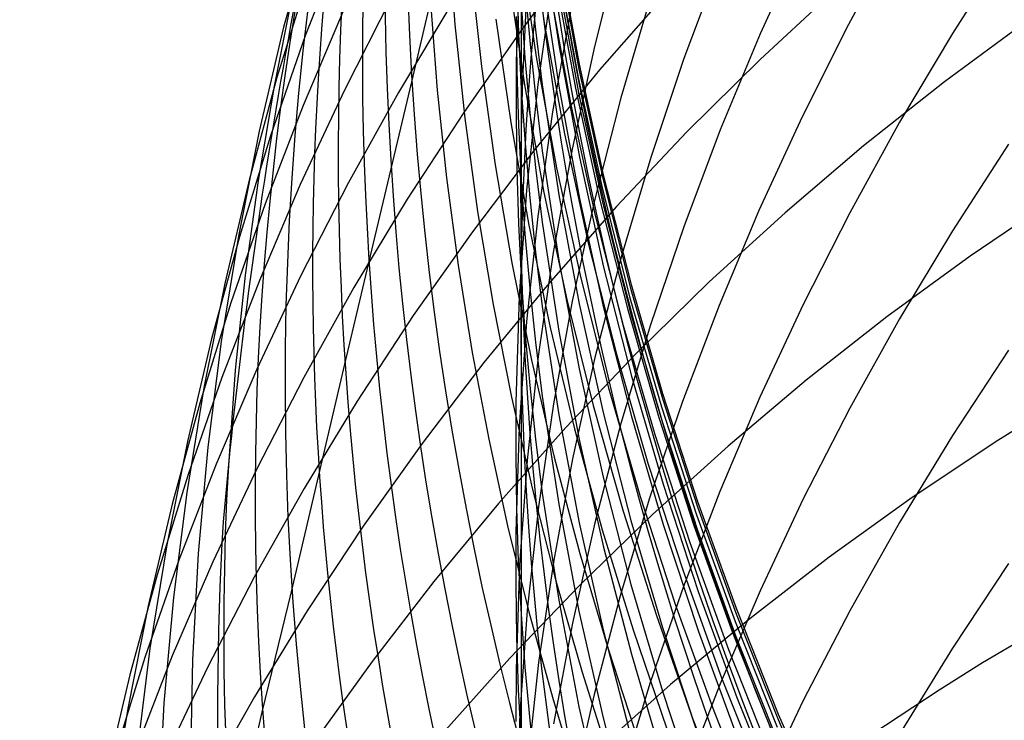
# Model space of a CAD drawing. Extents: x -383 to 1849, y -1185 to -529.
# Tile 820 of 870: x 1814.87 to 1819.11, y -933.6 to -930.58. Entities that reach past the tile are written whole.
import ezdxf

# ---------------------------------------------------------------- set-up
doc = ezdxf.new("R2010")
doc.units = 0
doc.layers.add('PREDEFINITO', color=7, linetype='CONTINUOUS')

msp = doc.modelspace()

# ---------------------------------------------------------------- linework, layer by layer
at = {"layer": 'PREDEFINITO'}
for p, q in [((1817.055553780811, -930.1158371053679, 568.55357992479), (1817.126491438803, -930.5976129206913, 568.5740808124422)), ((1816.124860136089, -930.1713665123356, 542.7247054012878), (1816.004298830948, -930.6168103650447, 542.8902441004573)), ((1816.261429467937, -930.2271989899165, 538.9411906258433), (1816.097415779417, -930.6537084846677, 539.124082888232)), ((1816.710666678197, -930.1999399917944, 560.2822846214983), (1816.741522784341, -930.6047282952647, 560.3391063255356)), ((1817.11932123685, -930.2231917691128, 583.6445983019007), (1817.190514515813, -930.7015153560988, 583.5821602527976)), ((1818.243774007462, -930.2365638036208, 613.409076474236), (1818.057354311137, -930.6453027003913, 613.2076910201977)), ((1818.6516844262, -930.212014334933, 615.5177389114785), (1818.437735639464, -930.6049786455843, 615.3137439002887)), ((1817.020787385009, -930.2630142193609, 566.9185889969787), (1817.091972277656, -930.7441124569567, 566.9482159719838)), ((1817.30495634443, -930.2610954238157, 530.8487973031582), (1817.036177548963, -930.6188494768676, 531.0527851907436)), ((1817.455454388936, -930.259626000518, 607.3390444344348), (1817.343217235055, -930.6999531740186, 607.1551931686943)), ((1819.126158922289, -930.2667002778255, 617.6267795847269), (1818.884924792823, -930.6435594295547, 617.4210443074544)), ((1817.021609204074, -930.2966477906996, 597.835549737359), (1817.006492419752, -930.7632215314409, 597.6944508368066)), ((1817.188604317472, -930.3176190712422, 575.1440511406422), (1817.276309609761, -930.7974370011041, 575.1354808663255)), ((1817.188926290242, -930.2968380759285, 576.8049190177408), (1817.276648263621, -930.7762385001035, 576.7847881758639)), ((1816.810225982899, -930.3616010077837, 561.9721228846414), (1816.855932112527, -930.786802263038, 562.0231698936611)), ((1817.1850037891, -930.3535607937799, 573.4605543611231), (1817.272427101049, -930.8332021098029, 573.4541081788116)), ((1817.885733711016, -930.329736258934, 611.3094484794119), (1817.728181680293, -930.7519250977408, 611.1123014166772)), ((1816.110921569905, -930.3942897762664, 540.927420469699), (1815.97558785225, -930.8331517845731, 541.1022246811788)), ((1816.973624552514, -930.3998201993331, 565.2830035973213), (1817.041524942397, -930.8655481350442, 565.3206274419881)), ((1817.064482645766, -930.3902024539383, 588.8563634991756), (1817.089284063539, -930.628038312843, 588.810089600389)), ((1817.119482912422, -930.403275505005, 585.3626704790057), (1817.190709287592, -930.8803259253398, 585.2910328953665)), ((1817.173672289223, -930.4001427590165, 571.8301792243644), (1817.261278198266, -930.8797975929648, 571.8321362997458)), ((1817.00873092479, -930.4111415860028, 594.1708533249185), (1817.016134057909, -930.6468190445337, 594.1097285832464)), ((1817.04386150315, -930.439151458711, 590.6034135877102), (1817.064372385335, -930.6763617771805, 590.5520811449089)), ((1817.163291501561, -930.4098900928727, 603.4082132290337), (1817.098974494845, -930.8640217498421, 603.240251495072)), ((1817.188979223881, -930.4299640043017, 580.1207662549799), (1817.276440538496, -930.9075839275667, 580.0759123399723)), ((1816.044028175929, -930.4660769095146, 544.6810678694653), (1815.963155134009, -930.8708392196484, 544.820100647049)), ((1816.470530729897, -930.4863232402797, 535.1121575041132), (1816.266342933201, -930.8878224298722, 535.3092456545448)), ((1817.154289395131, -930.4712903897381, 570.2019575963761), (1817.242128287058, -930.9512777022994, 570.2133238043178)), ((1817.657542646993, -930.4658579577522, 528.8102300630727), (1817.365087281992, -930.8014393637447, 529.0157123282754)), ((1817.584278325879, -930.4877803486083, 609.2232353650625), (1817.456699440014, -930.9215362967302, 609.031673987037)), ((1818.384126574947, -930.4532587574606, 526.5699455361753), (1818.057015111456, -930.75549584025, 526.7716049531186)), ((1816.729062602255, -930.5143790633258, 533.087305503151), (1816.498621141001, -930.8986459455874, 533.2896170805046)), ((1816.556791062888, -930.8527572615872, 557.0283937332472), (1816.636980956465, -930.5088304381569, 558.651628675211)), ((1816.636980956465, -930.5088304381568, 558.651628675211), (1816.665896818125, -930.8877533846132, 558.712317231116)), ((1817.027530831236, -930.5129331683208, 592.3568913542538), (1817.043812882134, -930.7494220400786, 592.3006454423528)), ((1817.027530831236, -930.5129331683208, 592.3568913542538), (1817.027894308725, -930.8823180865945, 594.0487256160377)), ((1817.243501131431, -930.5332818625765, 605.2792499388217), (1817.163122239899, -930.9820531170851, 605.1027891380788)), ((1816.265256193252, -930.5372107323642, 537.1263971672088), (1816.087785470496, -930.9548329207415, 537.317453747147)), ((1817.005385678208, -930.5703839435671, 595.9320764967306), (1817.008488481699, -930.8049630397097, 595.8662673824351)), ((1816.004298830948, -930.6168103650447, 542.8902441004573), (1815.899078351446, -931.0656391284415, 543.0558390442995)), ((1816.741522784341, -930.6047282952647, 560.3391063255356), (1816.78460830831, -931.0085635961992, 560.3954910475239)), ((1817.036177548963, -930.6188494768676, 531.0527851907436), (1816.780143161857, -930.9847623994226, 531.2594179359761)), ((1816.918847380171, -930.5830064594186, 563.6523992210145), (1816.982331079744, -931.0277218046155, 563.6968735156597)), ((1817.126491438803, -930.5976129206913, 568.5740808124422), (1817.214071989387, -931.0769554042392, 568.5944557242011)), ((1818.437735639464, -930.6049786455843, 615.3137439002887), (1818.237625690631, -931.003699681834, 615.1070810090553)), ((1819.210742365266, -930.5861305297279, 524.3402687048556), (1818.850886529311, -930.85176498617, 524.5349777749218)), ((1816.097415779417, -930.6537084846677, 539.124082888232), (1815.94801162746, -931.0849261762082, 539.307607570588)), ((1817.016134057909, -930.6468190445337, 594.1097285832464), (1817.027894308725, -930.8823180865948, 594.0487256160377)), ((1817.089284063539, -930.628038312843, 588.810089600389), (1817.118359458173, -930.8654596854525, 588.7639699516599)), ((1818.057354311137, -930.6453027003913, 613.2076910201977), (1817.885261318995, -931.0589585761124, 613.0041927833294)), ((1818.884924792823, -930.6435594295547, 617.4210443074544), (1818.657040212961, -931.0269878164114, 617.2120561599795)), ((1817.064372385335, -930.6763617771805, 590.5520811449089), (1817.089194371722, -930.913215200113, 590.5009002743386)), ((1817.190514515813, -930.7015153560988, 583.5821602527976), (1817.278375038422, -931.1774772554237, 583.5203176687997)), ((1817.343217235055, -930.6999531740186, 607.1551931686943), (1817.246569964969, -931.1430842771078, 606.9704690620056)), ((1817.091972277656, -930.7441124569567, 566.9482159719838), (1817.179777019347, -931.2228007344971, 566.9775930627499)), ((1816.855932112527, -930.786802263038, 562.0231698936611), (1816.914935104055, -931.2105636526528, 562.0737725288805)), ((1817.006492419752, -930.7632215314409, 597.6944508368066), (1817.005312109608, -930.9965394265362, 597.6240046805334)), ((1817.043812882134, -930.7494220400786, 592.3006454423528), (1817.06445257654, -930.985630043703, 592.2445425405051)), ((1817.276648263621, -930.7762385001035, 576.7847881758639), (1817.380682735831, -931.2528246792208, 576.7650589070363)), ((1817.728181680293, -930.7519250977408, 611.1123014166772), (1817.585452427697, -931.1781771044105, 610.9135600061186)), ((1818.057015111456, -930.75549584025, 526.7716049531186), (1817.741538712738, -931.0678985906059, 526.9773783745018)), ((1815.97558785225, -930.8331517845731, 541.1022246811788), (1815.855342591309, -931.2758196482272, 541.2772560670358)), ((1817.008488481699, -930.8049630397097, 595.8662673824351), (1817.01591512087, -931.0394223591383, 595.8005670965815)), ((1817.365087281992, -930.8014393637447, 529.0157123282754), (1817.084947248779, -931.145979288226, 529.2244251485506)), ((1817.272427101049, -930.8332021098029, 573.4541081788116), (1817.376191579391, -931.3099621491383, 573.447915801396)), ((1817.276309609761, -930.7974370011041, 575.1354808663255), (1817.380331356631, -931.2744298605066, 575.1272285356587)), ((1815.963155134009, -930.8708392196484, 544.820100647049), (1815.894767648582, -931.2775577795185, 544.9589175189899)), ((1816.371370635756, -931.6327013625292, 553.8045289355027), (1816.556791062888, -930.8527572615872, 557.0283937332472)), ((1817.041524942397, -930.8655481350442, 565.3206274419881), (1817.125051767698, -931.3291031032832, 565.3579082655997)), ((1817.098974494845, -930.8640217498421, 603.240251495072), (1817.050977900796, -931.319625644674, 603.0720426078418)), ((1817.118359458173, -930.8654596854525, 588.7639699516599), (1817.189181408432, -931.3388345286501, 588.6722349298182)), ((1818.850886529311, -930.85176498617, 524.5349777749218), (1818.501958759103, -931.1287605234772, 524.7347566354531)), ((1816.266342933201, -930.8878224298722, 535.3092456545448), (1816.076078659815, -931.2953597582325, 535.5076794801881)), ((1816.498621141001, -930.8986459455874, 533.2896170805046), (1816.281631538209, -931.2897965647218, 533.4937818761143)), ((1816.665896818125, -930.8877533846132, 558.712317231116), (1816.705599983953, -931.2658639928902, 558.7725564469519)), ((1817.027894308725, -930.8823180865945, 594.0487256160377), (1817.027653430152, -931.6959095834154, 597.4132996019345)), ((1817.027894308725, -930.8823180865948, 594.0487256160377), (1817.044031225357, -931.1175799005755, 593.9878600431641)), ((1817.089194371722, -930.913215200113, 590.5009002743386), (1817.118289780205, -931.1496558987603, 590.4498825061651)), ((1817.190709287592, -930.8803259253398, 585.2910328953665), (1817.278605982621, -931.3550284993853, 585.2200382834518)), ((1817.261278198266, -930.8797975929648, 571.8321362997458), (1817.36520898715, -931.3565825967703, 571.8342191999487)), ((1817.276440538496, -930.9075839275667, 580.0759123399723), (1817.380241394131, -931.382356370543, 580.0316115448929)), ((1816.087785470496, -930.9548329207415, 537.317453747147), (1815.924690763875, -931.3776050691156, 537.5093779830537)), ((1817.242128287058, -930.9512777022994, 570.2133238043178), (1817.346334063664, -931.428429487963, 570.224682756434)), ((1817.456699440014, -930.9215362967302, 609.031673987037), (1817.344444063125, -931.358490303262, 608.8389979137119)), ((1816.780143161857, -930.9847623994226, 531.2594179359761), (1816.537088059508, -931.3583965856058, 531.4684558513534)), ((1817.005312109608, -930.9965394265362, 597.6240046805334), (1817.008424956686, -931.229799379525, 597.5536518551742)), ((1817.06445257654, -930.985630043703, 592.2445425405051), (1817.089411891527, -931.2215010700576, 592.1885953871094)), ((1817.163122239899, -930.9820531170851, 605.1027891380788), (1817.098819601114, -931.4327495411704, 604.925869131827)), ((1816.78460830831, -931.0085635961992, 560.3954910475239), (1816.839743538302, -931.4111741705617, 560.4514044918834)), ((1816.982331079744, -931.0277218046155, 563.6968735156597), (1817.060131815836, -931.4704636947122, 563.7409256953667)), ((1817.01591512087, -931.0394223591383, 595.8005670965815), (1817.027696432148, -931.2737025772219, 595.7349928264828)), ((1818.237625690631, -931.003699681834, 615.1070810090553), (1818.051600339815, -931.407743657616, 614.8979757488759)), ((1818.657040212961, -931.0269878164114, 617.2120561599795), (1818.442751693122, -931.4165518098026, 617.0000511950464)), ((1815.899078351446, -931.0656391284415, 543.0558390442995), (1815.809438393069, -931.5173945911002, 543.2213114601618)), ((1815.94801162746, -931.0849261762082, 539.307607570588), (1815.813456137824, -931.5203963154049, 539.4915638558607)), ((1817.214071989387, -931.0769554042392, 568.5944557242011), (1817.317993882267, -931.5534088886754, 568.6146856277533)), ((1817.741538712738, -931.0678985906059, 526.9773783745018), (1817.437929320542, -931.390043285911, 527.1870098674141)), ((1817.885261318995, -931.0589585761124, 613.0041927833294), (1817.727742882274, -931.4770897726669, 612.7988001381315)), ((1817.044031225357, -931.1175799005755, 593.9878600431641), (1817.064518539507, -931.352548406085, 593.9271459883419)), ((1818.501958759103, -931.1287605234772, 524.7347566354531), (1818.164191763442, -931.4166969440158, 524.9393388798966)), ((1819.126888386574, -931.1213979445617, 619.321210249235), (1818.885611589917, -931.4941958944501, 619.1080352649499)), ((1817.084947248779, -931.145979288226, 529.2244251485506), (1816.817355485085, -931.4990487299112, 529.4361217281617)), ((1817.118289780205, -931.1496558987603, 590.4498825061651), (1817.189150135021, -931.6210758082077, 590.3483823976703)), ((1817.246569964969, -931.1430842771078, 606.9704690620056), (1817.165761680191, -931.5885683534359, 606.7850628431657)), ((1816.914935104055, -931.2105636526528, 562.0737725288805), (1816.987026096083, -931.6325718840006, 562.1238967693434)), ((1817.278375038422, -931.1774772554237, 583.5203176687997), (1817.382598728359, -931.6506230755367, 583.4591259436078)), ((1817.585452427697, -931.1781771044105, 610.9135600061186), (1817.457793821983, -931.608045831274, 610.71343424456)), ((1817.008424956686, -931.229799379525, 597.5536518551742), (1817.015861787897, -931.4629424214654, 597.4834107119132)), ((1817.089411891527, -931.2215010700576, 592.1885953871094), (1817.118652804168, -931.4569790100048, 592.1328167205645)), ((1817.179777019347, -931.2228007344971, 566.9775930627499), (1817.283901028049, -931.6986228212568, 567.0066935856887)), ((1817.380682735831, -931.2528246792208, 576.7650589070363), (1817.500729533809, -931.7261372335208, 576.7457468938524)), ((1815.855342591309, -931.2758196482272, 541.2772560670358), (1815.750425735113, -931.7218347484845, 541.4523240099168)), ((1815.894767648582, -931.2775577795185, 544.9589175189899), (1815.839033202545, -931.6859054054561, 545.0973990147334)), ((1816.076078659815, -931.2953597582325, 535.5076794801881), (1815.899971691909, -931.708491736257, 535.7072406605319)), ((1816.281631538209, -931.2897965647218, 533.4937818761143), (1816.078327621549, -931.687392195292, 533.6995719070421)), ((1816.705599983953, -931.2658639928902, 558.7725564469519), (1816.755941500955, -931.6429378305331, 558.8323142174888)), ((1817.027696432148, -931.2737025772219, 595.7349928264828), (1817.043851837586, -931.5077450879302, 595.6695613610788)), ((1817.380331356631, -931.2744298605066, 575.1272285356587), (1817.500369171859, -931.7481377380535, 575.1192989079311)), ((1817.050977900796, -931.319625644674, 603.0720426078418), (1817.019548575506, -931.7762451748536, 602.9037587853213)), ((1817.125051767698, -931.3291031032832, 565.3579082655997), (1817.223931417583, -931.7900682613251, 565.3948145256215)), ((1817.189181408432, -931.3388345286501, 588.6722349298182), (1817.276646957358, -931.8098780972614, 588.5812414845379)), ((1817.376191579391, -931.3099621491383, 573.447915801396), (1817.49599586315, -931.7833845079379, 573.4419805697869)), ((1815.924690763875, -931.3776050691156, 537.5093779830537), (1815.776209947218, -931.8050758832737, 537.7019591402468)), ((1816.537088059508, -931.3583965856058, 531.4684558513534), (1816.307247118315, -931.739314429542, 531.6796592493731)), ((1817.064518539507, -931.352548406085, 593.9271459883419), (1817.089318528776, -931.587168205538, 593.8665972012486)), ((1817.344444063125, -931.358490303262, 608.8389979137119), (1817.247759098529, -931.7981913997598, 608.64540834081)), ((1817.278605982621, -931.3550284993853, 585.2200382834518), (1817.38286862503, -931.8269297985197, 585.1497506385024)), ((1817.36520898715, -931.3565825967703, 571.8342191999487), (1817.485163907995, -931.8300404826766, 571.8364242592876)), ((1817.380241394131, -931.382356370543, 580.0316115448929), (1817.500080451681, -931.8538268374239, 579.9879028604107)), ((1819.331192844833, -931.3529179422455, 522.5239460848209), (1818.961705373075, -931.603329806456, 522.7200492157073)), ((1816.839743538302, -931.4111741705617, 560.4514044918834), (1816.906748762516, -931.8122882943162, 560.5068123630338)), ((1817.437929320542, -931.390043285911, 527.1870098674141), (1817.146418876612, -931.721506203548, 527.4002434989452)), ((1818.164191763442, -931.4166969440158, 524.9393388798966), (1817.837818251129, -931.715154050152, 525.1484581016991)), ((1818.051600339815, -931.407743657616, 614.8979757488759), (1817.879905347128, -931.8166767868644, 614.686653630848)), ((1818.442751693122, -931.4165518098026, 617.0000511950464), (1818.242305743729, -931.8118177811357, 616.7852654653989)), ((1817.015861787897, -931.4629424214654, 597.4834107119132), (1817.027653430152, -931.6959095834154, 597.4132996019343)), ((1817.098819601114, -931.4327495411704, 604.925869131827), (1817.050840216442, -931.8849183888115, 604.7486710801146)), ((1817.118652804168, -931.4569790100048, 592.1328167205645), (1817.189827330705, -931.9265311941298, 592.0218158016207)), ((1817.346334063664, -931.428429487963, 570.224682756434), (1817.466602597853, -931.9022855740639, 570.2360226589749)), ((1816.817355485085, -931.4990487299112, 529.4361217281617), (1816.562544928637, -931.8602186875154, 529.6505552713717)), ((1817.043851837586, -931.5077450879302, 595.6695613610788), (1817.064355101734, -931.7414941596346, 595.6042878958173)), ((1817.060131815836, -931.4704636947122, 563.7409256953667), (1817.152010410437, -931.9108706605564, 563.7845225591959)), ((1817.727742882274, -931.4770897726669, 612.7988001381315), (1817.585046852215, -931.8992546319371, 612.5917314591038)), ((1818.885611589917, -931.4941958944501, 619.1080352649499), (1818.657683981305, -931.873498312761, 618.89147860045)), ((1815.813456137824, -931.5203963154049, 539.4915638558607), (1815.693988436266, -931.9596631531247, 539.6757509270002)), ((1815.809438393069, -931.5173945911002, 543.2213114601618), (1815.735618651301, -931.9716185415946, 543.3864825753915)), ((1817.317993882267, -931.5534088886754, 568.6146856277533), (1817.437955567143, -932.0265177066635, 568.6347514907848)), ((1817.089318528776, -931.587168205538, 593.8665972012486), (1817.11839347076, -931.8213839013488, 593.8062274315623)), ((1817.165761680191, -931.5885683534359, 606.7850628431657), (1817.101041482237, -932.0359544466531, 606.5991652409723)), ((1816.267565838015, -932.0696727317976, 552.2049381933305), (1816.371370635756, -931.6327013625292, 553.8045289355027)), ((1816.987026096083, -931.6325718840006, 562.1238967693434), (1817.071996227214, -932.0525136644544, 562.1735085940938)), ((1817.189150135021, -931.6210758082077, 590.3483823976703), (1817.276651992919, -932.0901748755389, 590.2476730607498)), ((1817.457793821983, -931.608045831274, 610.71343424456), (1817.345453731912, -932.0410848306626, 610.512134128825)), ((1818.961705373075, -931.603329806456, 522.7200492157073), (1818.602980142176, -931.865423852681, 522.9216601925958)), ((1816.755941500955, -931.6429378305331, 558.8323142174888), (1816.816772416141, -932.0187504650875, 558.8915584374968)), ((1817.382598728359, -931.6506230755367, 583.4591259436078), (1817.502881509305, -932.120498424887, 583.3986404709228)), ((1815.750425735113, -931.7218347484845, 541.4523240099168), (1815.661077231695, -932.1707384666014, 541.6272378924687)), ((1815.899971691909, -931.708491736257, 535.7072406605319), (1815.73825581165, -932.1267748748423, 535.9077108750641)), ((1815.839033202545, -931.6859054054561, 545.0973990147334), (1815.796119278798, -932.0955549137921, 545.2354256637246)), ((1816.078327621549, -931.687392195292, 533.6995719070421), (1815.888943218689, -932.0909941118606, 533.9067591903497)), ((1817.146418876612, -931.721506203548, 527.4002434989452), (1816.867239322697, -932.061863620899, 527.616823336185)), ((1817.027653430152, -931.6959095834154, 597.4132996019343), (1817.043819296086, -931.9286426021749, 597.3433364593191)), ((1817.027653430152, -931.6959095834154, 597.4132996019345), (1817.027869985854, -932.6393309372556, 600.7454952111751)), ((1817.283901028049, -931.6986228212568, 567.0066935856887), (1817.404043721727, -932.1711224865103, 567.0354908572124)), ((1817.837818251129, -931.715154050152, 525.1484581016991), (1817.523070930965, -932.0237116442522, 525.361847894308)), ((1816.307247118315, -931.739314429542, 531.6796592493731), (1816.090855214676, -932.1270783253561, 531.8927884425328)), ((1817.064355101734, -931.7414941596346, 595.6042878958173), (1817.089168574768, -931.9748947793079, 595.5391872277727)), ((1817.500369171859, -931.7481377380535, 575.1192989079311), (1817.636122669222, -932.218100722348, 575.1116967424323)), ((1817.500729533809, -931.7261372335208, 576.7457468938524), (1817.636488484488, -932.1957167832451, 576.7268678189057)), ((1815.776209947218, -931.8050758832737, 537.7019591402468), (1815.642580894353, -932.2367940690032, 537.8949864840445)), ((1817.019548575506, -931.7762451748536, 602.9037587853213), (1817.004933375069, -932.2334237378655, 602.7355722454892)), ((1817.247759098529, -931.7981913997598, 608.64540834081), (1817.166891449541, -932.24018861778, 608.4511064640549)), ((1817.223931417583, -931.7900682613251, 565.3948145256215), (1817.337890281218, -932.2480267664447, 565.4313146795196)), ((1817.49599586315, -931.7833845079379, 573.4419805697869), (1817.631538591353, -932.2530127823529, 573.4363058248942)), ((1816.906748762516, -931.8122882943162, 560.5068123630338), (1816.985444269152, -932.2116342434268, 560.5616803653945)), ((1817.11839347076, -931.8213839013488, 593.8062274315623), (1817.189217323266, -932.2883813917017, 593.6860799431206)), ((1817.276646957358, -931.8098780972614, 588.5812414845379), (1817.380454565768, -932.2781415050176, 588.4910726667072)), ((1817.38286862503, -931.8269297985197, 585.1497506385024), (1817.503192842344, -932.2955763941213, 585.080233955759)), ((1817.485163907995, -931.8300404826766, 571.8364242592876), (1817.620842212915, -932.2997139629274, 571.8387478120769)), ((1817.879905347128, -931.8166767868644, 614.686653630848), (1817.722786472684, -932.2300652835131, 614.4733401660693)), ((1818.242305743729, -931.8118177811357, 616.7852654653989), (1818.055948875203, -932.2123521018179, 616.5679350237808)), ((1816.562544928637, -931.8602186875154, 529.6505552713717), (1816.320748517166, -932.2290601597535, 529.8674789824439)), ((1817.050840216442, -931.8849183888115, 604.7486710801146), (1817.01943108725, -932.338106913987, 604.57137614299)), ((1817.500080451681, -931.8538268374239, 579.9879028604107), (1817.635656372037, -932.3215408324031, 579.9448252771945)), ((1818.602980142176, -931.865423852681, 522.9216601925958), (1818.255245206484, -932.1387834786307, 523.1285030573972)), ((1818.657683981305, -931.873498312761, 618.89147860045), (1818.443352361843, -932.2588759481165, 618.6717850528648)), ((1817.043819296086, -931.9286426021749, 597.3433364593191), (1817.064333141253, -932.1610860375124, 597.2735375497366)), ((1817.152010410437, -931.9108706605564, 563.7845225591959), (1817.257727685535, -932.3485812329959, 563.8276309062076)), ((1817.189827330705, -931.9265311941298, 592.0218158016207), (1817.277671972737, -932.3938377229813, 591.9116416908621)), ((1817.585046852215, -931.8992546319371, 612.5917314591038), (1817.457421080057, -932.3250114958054, 612.3832051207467)), ((1817.466602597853, -931.9022855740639, 570.2360226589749), (1817.602629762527, -932.3723857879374, 570.2473317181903)), ((1815.693988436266, -931.9596631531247, 539.6757509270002), (1815.589847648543, -932.4022709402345, 539.8599679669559)), ((1815.735618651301, -931.9716185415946, 543.3864825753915), (1815.677858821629, -932.4278527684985, 543.5511736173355)), ((1817.089168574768, -931.9748947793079, 595.5391872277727), (1817.118254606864, -932.2078919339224, 595.4742741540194)), ((1816.816772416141, -932.0187504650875, 558.8915584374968), (1816.887943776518, -932.3930774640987, 558.9502570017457)), ((1819.12703990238, -932.0086916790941, 620.998097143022), (1818.885703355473, -932.3771579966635, 620.7776102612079)), ((1816.867239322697, -932.061863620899, 527.616823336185), (1816.600622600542, -932.4106918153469, 527.836493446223)), ((1817.101041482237, -932.0359544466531, 606.5991652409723), (1817.052658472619, -932.4847916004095, 606.4129669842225)), ((1817.071996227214, -932.0525136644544, 562.1735085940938), (1817.169636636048, -932.470075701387, 562.2225739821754)), ((1817.523070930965, -932.0237116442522, 525.361847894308), (1817.220182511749, -932.3419495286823, 525.5792418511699)), ((1817.345453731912, -932.0410848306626, 610.512134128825), (1817.248680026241, -932.4768476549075, 610.3098696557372)), ((1817.437955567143, -932.0265177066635, 568.6347514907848), (1817.573655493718, -932.4958261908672, 568.6546342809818)), ((1815.888943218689, -932.0909941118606, 533.9067591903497), (1815.713712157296, -932.5001635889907, 534.1151157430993)), ((1815.796119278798, -932.0955549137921, 545.2354256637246), (1815.76619336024, -932.5061791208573, 545.372877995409)), ((1816.038680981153, -933.0506837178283, 549.0388879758), (1816.267565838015, -932.0696727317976, 552.2049381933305)), ((1817.276651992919, -932.0901748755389, 590.2476730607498), (1817.380493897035, -932.5565064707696, 590.1478467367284)), ((1815.73825581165, -932.1267748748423, 535.9077108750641), (1815.591164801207, -932.5497656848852, 536.1088718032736)), ((1816.090855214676, -932.1270783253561, 531.8927884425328), (1815.888147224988, -932.5212506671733, 532.1076037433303)), ((1817.502881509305, -932.120498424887, 583.3986404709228), (1817.63891930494, -932.5866489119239, 583.3389166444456)), ((1818.255245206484, -932.1387834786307, 523.1285030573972), (1817.918728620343, -932.4229920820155, 523.3403018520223)), ((1815.661077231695, -932.1707384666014, 541.6272378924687), (1815.587537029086, -932.6220721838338, 541.8018070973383)), ((1817.064333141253, -932.1610860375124, 597.2735375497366), (1817.089157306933, -932.3931851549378, 597.2039187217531)), ((1817.404043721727, -932.1711224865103, 567.0354908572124), (1817.539904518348, -932.6398434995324, 567.0639581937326)), ((1816.320748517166, -932.2290601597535, 529.8674789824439), (1816.092199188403, -932.605144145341, 530.0866460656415)), ((1816.985444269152, -932.2116342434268, 560.5616803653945), (1817.075650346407, -932.6089402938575, 560.6159742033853)), ((1817.118254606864, -932.2078919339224, 595.4742741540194), (1817.189093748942, -932.6724557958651, 595.3450699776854)), ((1817.722786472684, -932.2300652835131, 614.4733401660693), (1817.580489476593, -932.6474753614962, 614.2582608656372)), ((1817.636122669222, -932.218100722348, 575.1116967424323), (1817.787291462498, -932.6838589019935, 575.1044267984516)), ((1817.636488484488, -932.1957167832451, 576.7268678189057), (1817.787659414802, -932.6611039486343, 576.7084373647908)), ((1818.055948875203, -932.2123521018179, 616.5679350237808), (1817.883927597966, -932.6177211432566, 616.3482959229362)), ((1815.642580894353, -932.2367940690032, 537.8949864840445), (1815.52404147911, -932.6723083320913, 538.0882492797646)), ((1817.004933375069, -932.2334237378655, 602.7355722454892), (1817.004008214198, -932.4620799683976, 602.6515692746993)), ((1817.166891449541, -932.24018861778, 608.4511064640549), (1817.102088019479, -932.6840309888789, 608.2562934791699)), ((1817.337890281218, -932.2480267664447, 565.4313146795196), (1817.46665474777, -932.7025617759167, 565.4673771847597)), ((1817.631538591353, -932.2530127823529, 573.4363058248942), (1817.782518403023, -932.7183905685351, 573.4308949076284)), ((1818.443352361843, -932.2588759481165, 618.6717850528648), (1818.242863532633, -932.6498995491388, 618.4491994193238)), ((1817.189217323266, -932.2883813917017, 593.6860799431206), (1817.276688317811, -932.7530976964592, 593.5668135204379)), ((1817.380454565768, -932.2781415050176, 588.4910726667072), (1817.500302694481, -932.7431758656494, 588.4018115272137)), ((1817.503192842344, -932.2955763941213, 585.080233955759), (1817.639274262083, -932.7605148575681, 585.0115522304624)), ((1817.620842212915, -932.2997139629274, 571.8387478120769), (1817.771943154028, -932.7651457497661, 571.8411861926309)), ((1819.269407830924, -932.2797117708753, 520.8136583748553), (1819.080976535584, -932.3982826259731, 520.9125742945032)), ((1817.220182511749, -932.3419495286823, 525.5792418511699), (1816.929385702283, -932.6694475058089, 525.800373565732)), ((1817.01943108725, -932.338106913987, 604.57137614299), (1817.004839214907, -932.7918623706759, 604.3941654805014)), ((1817.257727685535, -932.3485812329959, 563.8276309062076), (1817.37704446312, -932.7832339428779, 563.8702175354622)), ((1817.457421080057, -932.3250114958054, 612.3832051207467), (1817.345113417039, -932.7539187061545, 612.1734394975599)), ((1817.635656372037, -932.3215408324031, 579.9448252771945), (1817.786667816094, -932.7850438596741, 579.9024177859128)), ((1815.589847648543, -932.4022709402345, 539.8599679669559), (1815.501272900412, -932.8477639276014, 540.0440141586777)), ((1816.887943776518, -932.3930774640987, 558.9502570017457), (1816.969306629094, -932.7656943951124, 559.0083778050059)), ((1817.089157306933, -932.3931851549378, 597.2039187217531), (1817.118254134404, -932.6248852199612, 597.1344958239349)), ((1817.277671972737, -932.3938377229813, 591.9116416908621), (1817.381882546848, -932.8584497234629, 591.8023962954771)), ((1817.602629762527, -932.3723857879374, 570.2473317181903), (1817.754111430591, -932.8382699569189, 570.2585981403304)), ((1818.885703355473, -932.3771579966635, 620.7776102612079), (1818.65771327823, -932.7520601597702, 620.5536153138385)), ((1819.080976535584, -932.3982826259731, 520.9125742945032), (1818.712082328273, -932.6443545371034, 521.1148387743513)), ((1815.677858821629, -932.4278527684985, 543.5511736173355), (1815.636398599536, -932.885639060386, 543.7152058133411)), ((1816.600622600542, -932.4106918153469, 527.836493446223), (1816.346800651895, -932.767567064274, 528.058997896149)), ((1817.918728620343, -932.4229920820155, 523.3403018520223), (1817.5936584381, -932.717633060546, 523.5567806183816)), ((1817.004008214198, -932.4620799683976, 602.6515692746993), (1817.007379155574, -932.6907047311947, 602.5676552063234)), ((1817.052658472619, -932.4847916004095, 606.4129669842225), (1817.020861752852, -932.9346288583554, 606.2266588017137)), ((1817.248680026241, -932.4768476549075, 610.3098696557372), (1817.167720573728, -932.9148878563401, 610.1068508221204)), ((1817.169636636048, -932.470075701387, 562.2225739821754), (1817.279738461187, -932.8849447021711, 562.2710589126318)), ((1815.713712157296, -932.5001635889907, 534.1151157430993), (1815.55286826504, -932.9144619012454, 534.324413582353)), ((1815.888147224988, -932.5212506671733, 532.1076037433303), (1815.699358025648, -932.9213938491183, 532.323865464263)), ((1817.573655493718, -932.4958261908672, 568.6546342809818), (1817.724792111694, -932.96087867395, 568.6743149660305)), ((1815.591164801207, -932.5497656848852, 536.1088718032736), (1815.458932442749, -932.977020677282, 536.3105051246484)), ((1817.380493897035, -932.5565064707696, 590.1478467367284), (1817.500374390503, -933.019623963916, 590.0489956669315)), ((1816.092199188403, -932.605144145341, 530.0866460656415), (1815.877129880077, -932.9880416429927, 530.3078097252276)), ((1817.075650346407, -932.6089402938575, 560.6159742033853), (1817.177187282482, -933.0039347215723, 560.6696595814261)), ((1817.63891930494, -932.5866489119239, 583.3389166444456), (1817.790408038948, -933.0486201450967, 583.280009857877)), ((1815.587537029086, -932.6220721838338, 541.8018070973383), (1815.530045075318, -933.0753772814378, 541.9758410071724)), ((1817.027869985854, -932.6393309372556, 600.7454952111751), (1817.027132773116, -933.147631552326, 602.4001798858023)), ((1817.118254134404, -932.6248852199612, 597.1344958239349), (1817.189115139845, -933.0868692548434, 596.9963012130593)), ((1817.580489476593, -932.6474753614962, 614.2582608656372), (1817.45326011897, -933.0684732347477, 614.0416412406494)), ((1817.539904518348, -932.6398434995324, 567.0639581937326), (1817.691182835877, -933.1043296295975, 567.0920689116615)), ((1817.883927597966, -932.6177211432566, 616.3482959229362), (1817.726488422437, -933.0274912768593, 616.126584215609)), ((1818.242863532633, -932.6498995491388, 618.4491994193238), (1818.056464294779, -933.0461398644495, 618.2239664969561)), ((1818.712082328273, -932.6443545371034, 521.1148387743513), (1818.354001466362, -932.9019924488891, 521.3227771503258)), ((1815.52404147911, -932.6723083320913, 538.0882492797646), (1815.420829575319, -933.1111673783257, 538.2815367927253)), ((1816.929385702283, -932.6694475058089, 525.800373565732), (1816.650913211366, -933.0057853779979, 526.0249766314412)), ((1817.007379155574, -932.6907047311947, 602.5676552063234), (1817.01507705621, -932.9192409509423, 602.4838515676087)), ((1817.102088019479, -932.6840309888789, 608.2562934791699), (1817.05359571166, -933.1292675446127, 608.0611705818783)), ((1817.189093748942, -932.6724557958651, 595.3450699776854), (1817.276571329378, -933.1347456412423, 595.216793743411)), ((1817.787291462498, -932.6838589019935, 575.1044267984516), (1817.953575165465, -933.1449523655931, 575.0974938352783)), ((1817.787659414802, -932.6611039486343, 576.7084373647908), (1817.953942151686, -933.1218393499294, 576.6904712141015)), ((1817.5936584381, -932.717633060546, 523.5567806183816), (1817.2802627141, -933.0222898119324, 523.7776633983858)), ((1817.46665474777, -932.7025617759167, 565.4673771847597), (1817.609951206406, -933.1532564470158, 565.5029704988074)), ((1817.782518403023, -932.7183905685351, 573.4308949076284), (1817.948633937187, -933.1790614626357, 573.4257511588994)), ((1816.346800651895, -932.767567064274, 528.058997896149), (1816.106005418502, -933.1320656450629, 528.2840807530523)), ((1816.969306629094, -932.7656943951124, 559.0083778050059), (1817.060712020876, -933.136376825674, 559.065888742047)), ((1817.345113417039, -932.7539187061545, 612.1734394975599), (1817.2483717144, -933.1855346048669, 611.9626529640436)), ((1817.276688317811, -932.7530976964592, 593.5668135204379), (1817.38050467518, -933.215089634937, 593.4485381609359)), ((1817.37704446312, -932.7832339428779, 563.8702175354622), (1817.50972156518, -933.2144673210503, 563.9122492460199)), ((1817.500302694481, -932.7431758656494, 588.4018115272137), (1817.635889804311, -933.2045322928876, 588.3135411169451)), ((1817.639274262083, -932.7605148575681, 585.0115522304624), (1817.790808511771, -933.2212917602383, 584.943769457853)), ((1817.771943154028, -932.7651457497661, 571.8411861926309), (1817.938165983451, -933.2258785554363, 571.8437357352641)), ((1818.65771327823, -932.7520601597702, 620.5536153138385), (1818.443318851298, -933.1329750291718, 620.3263650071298)), ((1817.004839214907, -932.7918623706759, 604.3941654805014), (1817.003926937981, -933.0188112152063, 604.3056483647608)), ((1817.786667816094, -932.7850438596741, 579.9024177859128), (1817.952813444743, -933.2438814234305, 579.8607193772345)), ((1815.501272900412, -932.8477639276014, 540.0440141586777), (1815.42850331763, -933.2956863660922, 540.2276886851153)), ((1817.381882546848, -932.8584497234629, 591.8023962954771), (1817.502154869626, -933.3199183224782, 591.6941815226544)), ((1817.754111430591, -932.8382699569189, 570.2585981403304), (1817.920743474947, -933.2994779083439, 570.2698101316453)), ((1815.636398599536, -932.885639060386, 543.7152058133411), (1815.611477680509, -933.3445192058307, 543.8784003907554)), ((1817.279738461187, -932.8849447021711, 562.2710589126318), (1817.402092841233, -933.2968073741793, 562.318929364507)), ((1818.354001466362, -932.9019924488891, 521.3227771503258), (1818.006960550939, -933.1707872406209, 521.5361058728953)), ((1815.55286826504, -932.9144619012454, 534.324413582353), (1815.406645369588, -933.3334503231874, 534.5344247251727)), ((1815.699358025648, -932.9213938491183, 532.323865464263), (1815.524722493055, -933.327070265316, 532.5413339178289)), ((1817.020861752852, -932.9346288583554, 606.2266588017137), (1817.00590042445, -933.385015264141, 606.040431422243)), ((1817.01507705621, -932.9192409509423, 602.4838515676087), (1817.027132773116, -933.1476315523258, 602.4001798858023)), ((1817.167720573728, -932.9148878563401, 610.1068508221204), (1817.102823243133, -933.3547589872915, 609.903287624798)), ((1819.126208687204, -932.9293060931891, 622.6564206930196), (1818.88491651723, -933.2933301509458, 622.4287319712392)), ((1815.458932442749, -932.977020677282, 536.3105051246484), (1815.341792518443, -933.4080963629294, 536.5123925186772)), ((1815.877129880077, -932.9880416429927, 530.3078097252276), (1815.675773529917, -933.3773236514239, 530.5307231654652)), ((1817.724792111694, -932.96087867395, 568.6743149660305), (1817.891063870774, -933.4212194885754, 568.6937745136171)), ((1816.650913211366, -933.0057853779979, 526.0249766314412), (1816.3849977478, -933.3505429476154, 526.2527846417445)), ((1817.2802627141, -933.0222898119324, 523.7776633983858), (1816.97876950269, -933.3365457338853, 524.0026742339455)), ((1817.003926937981, -933.0188112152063, 604.3056483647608), (1817.007311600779, -933.245732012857, 604.2172202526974)), ((1817.177187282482, -933.0039347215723, 560.6696595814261), (1817.289875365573, -933.3963458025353, 560.7227022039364)), ((1817.500374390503, -933.019623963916, 590.0489956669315), (1817.635992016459, -933.479080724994, 589.951212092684)), ((1817.726488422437, -933.0274912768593, 616.126584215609), (1817.583877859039, -933.4412288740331, 615.9030359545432)), ((1815.530045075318, -933.0753772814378, 541.9758410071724), (1815.488841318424, -933.5301951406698, 542.1491490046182)), ((1815.911684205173, -933.5699104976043, 547.4657004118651), (1816.038680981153, -933.0506837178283, 549.0388879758)), ((1817.45326011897, -933.0684732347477, 614.0416412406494), (1817.341344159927, -933.4926251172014, 613.8237068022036)), ((1817.790408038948, -933.0486201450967, 583.280009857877), (1817.957043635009, -933.5059577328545, 583.221975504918)), ((1818.056464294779, -933.0461398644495, 618.2239664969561), (1817.884401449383, -933.4471676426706, 617.9963310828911)), ((1815.420829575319, -933.1111673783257, 538.2815367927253), (1815.333183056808, -933.5529199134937, 538.4746382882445)), ((1817.189115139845, -933.0868692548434, 596.9963012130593), (1817.276614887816, -933.5466002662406, 596.8590805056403)), ((1817.691182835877, -933.1043296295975, 567.0920689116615), (1817.857578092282, -933.5641246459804, 567.1197963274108)), ((1817.953942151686, -933.1218393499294, 576.6904712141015), (1818.135036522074, -933.5774636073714, 576.6729850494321)), ((1816.106005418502, -933.1320656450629, 528.2840807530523), (1815.878468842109, -933.5037638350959, 528.5114860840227)), ((1817.05359571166, -933.1292675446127, 608.0611705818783), (1817.021661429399, -933.575447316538, 607.8659389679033)), ((1817.027132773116, -933.147631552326, 602.4001798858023), (1817.027095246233, -933.6992630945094, 604.0407216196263)), ((1817.027132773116, -933.1476315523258, 602.4001798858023), (1817.043565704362, -933.3758199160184, 602.3166613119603)), ((1817.060712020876, -933.136376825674, 559.065888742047), (1817.162010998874, -933.5049003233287, 559.1227577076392)), ((1817.276571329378, -933.1347456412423, 595.216793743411), (1817.380386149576, -933.5943213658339, 595.0895638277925)), ((1817.609951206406, -933.1532564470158, 565.5029704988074), (1817.767506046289, -933.5996939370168, 565.5380630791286)), ((1817.953575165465, -933.1449523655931, 575.0974938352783), (1818.134673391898, -933.6009212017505, 575.0909026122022)), ((1818.443318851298, -933.1329750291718, 620.3263650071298), (1818.242769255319, -933.5194794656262, 620.0961120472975)), ((1817.2483717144, -933.1855346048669, 611.9626529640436), (1817.167443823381, -933.6194175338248, 611.7510638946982)), ((1817.635889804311, -933.2045322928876, 588.3135411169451), (1817.786914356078, -933.661761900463, 588.2263444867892)), ((1818.006960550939, -933.1707872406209, 521.5361058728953), (1817.671186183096, -933.4503297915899, 521.7545413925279)), ((1817.948633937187, -933.1790614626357, 573.4257511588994), (1818.129583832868, -933.6345690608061, 573.4208779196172)), ((1817.007311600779, -933.245732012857, 604.2172202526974), (1817.015024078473, -933.4725681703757, 604.1289037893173)), ((1817.38050467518, -933.215089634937, 593.4485381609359), (1817.500364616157, -933.6739140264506, 593.331363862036)), ((1817.50972156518, -933.2144673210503, 563.9122492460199), (1817.655519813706, -933.6419198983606, 563.9536928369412)), ((1817.790808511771, -933.2212917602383, 584.943769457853), (1817.95749121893, -933.6774536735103, 584.8769496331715)), ((1817.938165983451, -933.2258785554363, 571.8437357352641), (1818.1192099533, -933.6814550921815, 571.8463927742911)), ((1817.952813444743, -933.2438814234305, 579.8607193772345), (1818.133791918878, -933.6975990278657, 579.8197690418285)), ((1819.205894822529, -933.2435171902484, 519.1194218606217), (1819.015454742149, -933.3572425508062, 519.2199291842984)), ((1818.88491651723, -933.2933301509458, 622.4287319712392), (1818.656972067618, -933.6637192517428, 622.1974098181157)), ((1815.406645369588, -933.3334503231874, 534.5344247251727), (1815.275277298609, -933.7566901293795, 534.7449211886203)), ((1815.524722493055, -933.327070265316, 532.5413339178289), (1815.364475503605, -933.7378423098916, 532.7597694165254)), ((1815.42850331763, -933.2956863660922, 540.2276886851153), (1815.371778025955, -933.7455825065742, 540.4107907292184)), ((1817.402092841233, -933.2968073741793, 562.318929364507), (1817.536490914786, -933.7053504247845, 562.3661513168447)), ((1817.502154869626, -933.3199183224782, 591.6941815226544), (1817.638184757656, -933.7777946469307, 591.5870992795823)), ((1817.920743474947, -933.2994779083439, 570.2698101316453), (1818.102221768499, -933.7555494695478, 570.2809558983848)), ((1815.675773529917, -933.3773236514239, 530.5307231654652), (1815.488363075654, -933.7725611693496, 530.7551395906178)), ((1815.611477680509, -933.3445192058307, 543.8784003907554), (1815.603335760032, -933.8040349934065, 544.0405785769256)), ((1816.3849977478, -933.3505429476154, 526.2527846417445), (1816.131872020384, -933.7033000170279, 526.483531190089)), ((1816.97876950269, -933.3365457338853, 524.0026742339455), (1816.689406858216, -933.659984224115, 524.2315371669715)), ((1817.043565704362, -933.3758199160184, 602.3166613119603), (1817.064349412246, -933.6037512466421, 602.233315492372)), ((1817.102823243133, -933.3547589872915, 609.903287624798), (1817.054235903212, -933.7960146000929, 609.6993900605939)), ((1819.015454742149, -933.3572425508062, 519.2199291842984), (1818.827633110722, -933.4739799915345, 519.3220069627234)), ((1815.341792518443, -933.4080963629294, 536.5123925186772), (1815.239978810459, -933.842549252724, 536.7143156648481)), ((1817.00590042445, -933.385015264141, 606.040431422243), (1817.004810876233, -933.6102734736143, 605.9474076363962)), ((1817.289875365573, -933.3963458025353, 560.7227022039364), (1817.413534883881, -933.7859018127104, 560.775067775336)), ((1817.671186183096, -933.4503297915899, 521.7545413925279), (1817.346904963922, -933.7402109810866, 521.9778001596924)), ((1817.583877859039, -933.4412288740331, 615.9030359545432), (1817.456342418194, -933.8585003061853, 615.6778871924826)), ((1817.884401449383, -933.4471676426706, 617.9963310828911), (1817.726921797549, -933.8525536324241, 617.766537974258)), ((1817.891063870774, -933.4212194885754, 568.6937745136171), (1818.072169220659, -933.8763929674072, 568.7129938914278)), ((1815.878468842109, -933.5037638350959, 528.5114860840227), (1815.664422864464, -933.8822379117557, 528.7409579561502)), ((1817.015024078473, -933.4725681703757, 604.1289037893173), (1817.027095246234, -933.6992630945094, 604.0407216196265)), ((1817.162010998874, -933.5049003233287, 559.1227577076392), (1817.273054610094, -933.8710404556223, 559.1789525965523)), ((1817.341344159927, -933.4926251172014, 613.8237068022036), (1817.244987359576, -933.9194972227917, 613.604683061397)), ((1817.635992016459, -933.479080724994, 589.951212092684), (1817.787045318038, -933.9344301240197, 589.854588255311)), ((1818.827633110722, -933.4739799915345, 519.3220069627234), (1818.459958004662, -933.716289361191, 519.5307276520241)), ((1815.488841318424, -933.5301951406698, 542.1491490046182), (1815.464165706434, -933.9860671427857, 542.3215404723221)), ((1817.276614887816, -933.5466002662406, 596.8590805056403), (1817.380452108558, -934.0036403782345, 596.7229604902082)), ((1817.957043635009, -933.5059577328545, 583.221975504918), (1818.138522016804, -933.9582072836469, 583.1648689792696)), ((1818.242769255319, -933.5194794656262, 620.0961120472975), (1818.056313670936, -933.9111503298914, 619.8631091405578)), ((1815.333183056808, -933.5529199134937, 538.4746382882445), (1815.261339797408, -933.9971146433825, 538.6673430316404)), ((1815.737980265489, -934.3118170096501, 545.4501282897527), (1815.911684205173, -933.5699104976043, 547.4657004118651)), ((1817.021661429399, -933.575447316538, 607.8659389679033), (1817.006532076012, -934.0221193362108, 607.6707998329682)), ((1817.857578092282, -933.5641246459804, 567.1197963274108), (1818.038789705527, -934.0187723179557, 567.1471137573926)), ((1818.135036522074, -933.5774636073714, 576.6729850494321), (1818.3306423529, -934.0275173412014, 576.6559945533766)), ((1817.064349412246, -933.6037512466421, 602.233315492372), (1817.089446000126, -933.8313712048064, 602.1501616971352)), ((1817.380386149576, -933.5943213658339, 595.0895638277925), (1817.500237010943, -934.0507428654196, 594.9634986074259)), ((1817.767506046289, -933.5996939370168, 565.5380630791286), (1817.939045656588, -934.0414574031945, 565.5726233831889)), ((1818.134673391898, -933.6009212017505, 575.0909026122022), (1818.330285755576, -934.0513054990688, 575.0846578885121))]:
    msp.add_line(p, q, dxfattribs=at)
at = {"layer": 'PREDEFINITO', "extrusion": (-0.01680346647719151, -0.114563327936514, 0.9932738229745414)}
msp.add_arc((1947.266360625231, -580.7659228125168, 654.0302628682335), 14.9416585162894, 95.84327124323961, 275.2787165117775, dxfattribs=at)
at = {"layer": 'PREDEFINITO', "extrusion": (-0.01682422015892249, -0.171810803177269, 0.9849862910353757)}
msp.add_arc((1913.771170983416, -633.2235835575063, 707.5748562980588), 14.96078830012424, 82.65114577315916, 280.0999895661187, dxfattribs=at)
at = {"layer": 'PREDEFINITO', "extrusion": (-0.0169148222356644, -0.07459487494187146, 0.9970704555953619)}
msp.add_arc((1991.818707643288, -454.2157462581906, 615.4053433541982), 14.93819540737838, 107.3243062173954, 274.6342481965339, dxfattribs=at)
at = {"layer": 'PREDEFINITO', "extrusion": (-0.01683288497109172, -0.3075132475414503, 0.9513949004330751)}
msp.add_arc((1880.171093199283, -604.8759386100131, 826.0284236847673), 14.97897654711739, 55.8389829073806, 295.2730315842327, dxfattribs=at)
at = {"layer": 'PREDEFINITO', "extrusion": (-0.01680727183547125, -0.3261209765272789, 0.9451786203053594)}
msp.add_arc((1877.534512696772, -594.1837602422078, 841.425734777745), 14.97443206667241, 51.68409155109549, 297.6498818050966, dxfattribs=at)
at = {"layer": 'PREDEFINITO', "extrusion": (0.03370463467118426, 0.1796916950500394, 0.9831454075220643)}
msp.add_arc((-1971.445822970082, 668.4891134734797, 441.5997810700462), 14.85648793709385, 330.6299803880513, 58.37375432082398, dxfattribs=at)
at = {"layer": 'PREDEFINITO', "extrusion": (0.03840575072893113, 0.1989779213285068, 0.9792511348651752)}
msp.add_arc((-1974.365504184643, 667.1937490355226, 428.357999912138), 14.78601798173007, 335.2946483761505, 55.29157586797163, dxfattribs=at)
at = {"layer": 'PREDEFINITO', "extrusion": (0.04277473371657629, 0.2181467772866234, 0.9749781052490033)}
msp.add_arc((-1975.931178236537, 670.0394165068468, 414.4094220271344), 14.70156824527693, 339.907095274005, 52.17370790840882, dxfattribs=at)
at = {"layer": 'PREDEFINITO', "extrusion": (0.04734977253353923, 0.2372233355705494, 0.9703005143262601)}
msp.add_arc((-1977.710806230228, 671.8327658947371, 400.695915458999), 14.60553444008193, 344.5124611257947, 49.01345259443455, dxfattribs=at)
at = {"layer": 'PREDEFINITO', "extrusion": (0.05205335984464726, 0.2562620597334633, 0.9652047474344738)}
msp.add_arc((-1979.463112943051, 673.4308243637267, 387.0195371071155), 14.49603111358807, 349.0891409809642, 45.76957883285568, dxfattribs=at)
at = {"layer": 'PREDEFINITO', "extrusion": (0.05652008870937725, 0.2751299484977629, 0.9597442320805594)}
msp.add_arc((-1980.547230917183, 676.9598787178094, 372.8693866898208), 14.38146304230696, 353.7140084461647, 42.48812222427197, dxfattribs=at)
at = {"layer": 'PREDEFINITO', "extrusion": (-0.3229599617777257, -0.3058996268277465, 0.8956127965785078)}
msp.add_arc((1945.598706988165, 864.4183557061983, 187.2755274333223), 25.22308769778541, 208.7764720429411, 218.3948536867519, dxfattribs=at)
at = {"layer": 'PREDEFINITO', "extrusion": (0.06081430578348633, 0.2938235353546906, 0.9539231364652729)}
msp.add_arc((-1981.164860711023, 681.5562206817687, 358.3687950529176), 14.21235711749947, 359.9840189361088, 36.6869872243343, dxfattribs=at)
at = {"layer": 'PREDEFINITO', "extrusion": (0.06535861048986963, 0.3124623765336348, 0.9476790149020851)}
msp.add_arc((-1982.044453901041, 684.8061951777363, 344.1412902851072), 13.96083332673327, 8.130115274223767, 28.5207300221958, dxfattribs=at)
at = {"layer": 'PREDEFINITO', "extrusion": (0.01088840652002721, 0.1075360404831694, 0.9941415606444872)}
msp.add_arc((-1915.082752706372, 799.0248826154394, 461.5528832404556), 14.62625390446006, 2.490352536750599, 14.32317572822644, dxfattribs=at)

doc.saveas('drawing.dxf')
